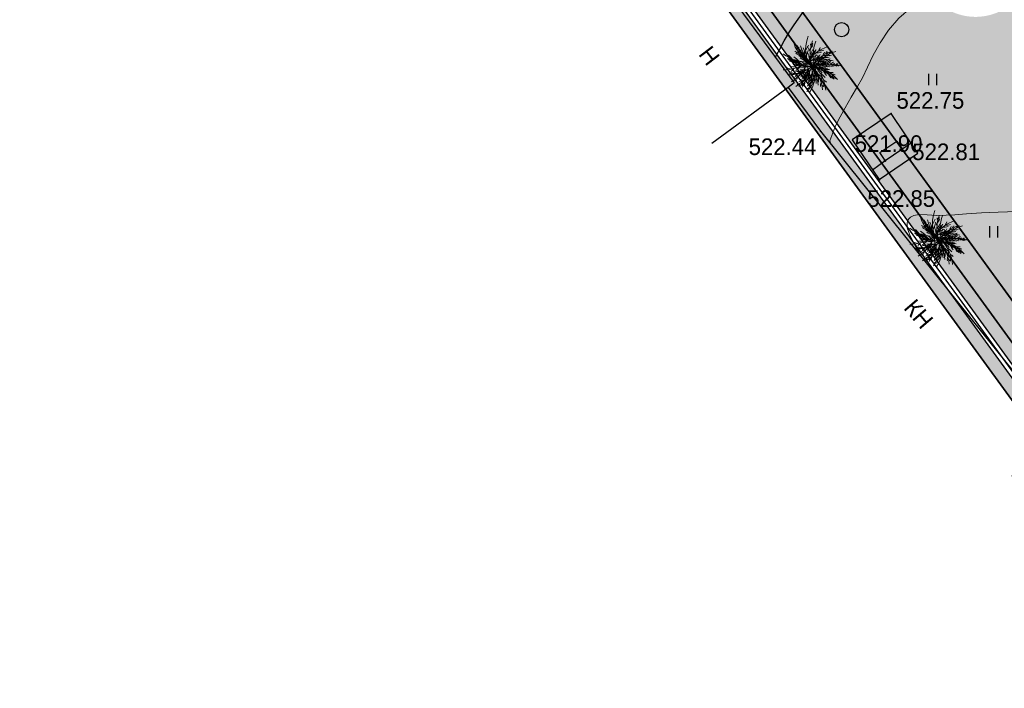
# Model space of a CAD drawing. Header units: millimetres. Extents: x 767170 to 66149698, y -983507 to 2493658.
# Tile 462 of 656: x 5038032 to 5090001, y -747657 to -712397. Entities that reach past the tile are written whole.
import ezdxf

# ---------------------------------------------------------------- set-up
doc = ezdxf.new("R2010")
doc.units = ezdxf.units.MM
for name, color, linetype in [('(004) Точки рельефа', 7, 'Continuous'), ('(004a) Точки рельефа (отк.)', 7, 'Continuous'), ('(007) Здания', 7, 'Continuous'), ('(014) Водопровод', 5, 'ИК_Водопровод -------в--------'), ('(031) Горизонтали', 42, 'Continuous'), ('(035) Откосы', 7, 'Continuous'), ('(036) Растительность', 7, 'Continuous'), ('(038) Деревья', 7, 'Continuous'), ('GLUXOY OG', 7, 'Continuous'), ('ОЗЕЛЕНЕНИЕ', 64, 'Continuous')]:
    doc.layers.add(name, color=color, linetype=linetype)
doc.layers.add('(032) Горизонтали утолщенные', color=32, linetype='Continuous', lineweight=30)
doc.layers.add('G_Green', color=74, linetype='Continuous', lineweight=13)
doc.styles.add('COMPLEX', font='tahoma.ttf')
doc.styles.add('D-431', font='txt')
doc.styles.add('P-131', font='txt')
doc.styles.get("Standard").update_dxf_attribs({"font": 'isocpeui.ttf'})
doc.linetypes.add('GAZ_VOZDUSH', pattern='A,1,-2,["~",Standard,S=3,R=0,X=-1.5,Y=-1.5],-1,10', length=14)
doc.linetypes.add('ИК_Водопровод -------в--------', pattern='A,9,-0.6,["В",Standard,S=1.2,R=0,X=0,Y=-0.6],-1.2', length=10.8)
doc.linetypes.add('ОГРАДА_ГЛИН', pattern='A,4,["|",Standard,S=0.8,R=0,X=0,Y=-0.8],0.5,["|",Standard,S=0.8,R=0,X=0,Y=-0.8],3.5', length=8)
doc.linetypes.add('ОТКОСЫ_НЕУКР1', pattern='A,0.5,["|",Standard,S=-1.2,R=0,X=0,Y=1.2],1,["|",Standard,S=-0.5,R=0,X=0,Y=0.5],0.5', length=2)

# ---------------------------------------------------------------- blocks, each defined once
blk = doc.blocks.new('d')
at = {"layer": '(038) Деревья'}
blk.add_ellipse((0, 0), major_axis=(0.265, 0.265), ratio=1, start_param=5.497787, end_param=11.780972, dxfattribs=at)
blk = doc.blocks.new('I04010')
for p, q in [((-0.412273, 0.007146), (-0.412273, 1.207146)), ((0.387727, 1.207146), (0.387727, 0.007146))]:
    blk.add_line(p, q)
blk = doc.blocks.new('A$C05d28b1e')
at = {"layer": '(004) Точки рельефа', "color": 0}
for p in [(-98722, -119777), (-102445, -120717)]:
    blk.add_point(p, dxfattribs=at)
at = {"layer": '(004) Точки рельефа', "color": 7, "linetype": 'ByBlock', "lineweight": -2}
for p in [(-99043, -122260), (-99360, -123261)]:
    blk.add_point(p, dxfattribs=at)
at = {"layer": '(004a) Точки рельефа (отк.)', "color": 7, "linetype": 'ByBlock', "lineweight": -2}
blk.add_point((-97729, -122155), dxfattribs=at)
at = {"layer": '(007) Здания', "ltscale": 600}
for points in [[(-110065, -113261), (-108345, -112046), (-103834, -118163), (-104154, -118399), (-108178, -121367)], [(-104154, -118399), (-102445, -120717), (-89595, -136725), (-92341, -138929)]]:
    blk.add_lwpolyline(points, dxfattribs=at)
at = {"layer": '(014) Водопровод', "linetype": 'GAZ_VOZDUSH', "ltscale": 600, "flags": 128}
for points in [[(-99707, -122750), (-99043, -122260), (-97670, -121329)], [(-99043, -122260), (-99325, -121842), (-98415, -121229), (-98134, -121644)]]:
    blk.add_lwpolyline(points, dxfattribs=at)
at = {"layer": '(031) Горизонтали', "color": 42, "linetype": 'Continuous', "lineweight": 0, "ltscale": 600}
for points in [[(-101686, -120525), (-101602, -120320), (-101413, -119953), (-101147, -119472), (-100830, -118924), (-100489, -118356), (-100240, -117895), (-99974, -117335), (-99670, -116709), (-99307, -116049), (-98864, -115388), (-98321, -114758), (-97657, -114192), (-97004, -113822), (-96109, -113450), (-95034, -113085), (-93838, -112734), (-92583, -112407)], [(-97160, -127300), (-97181, -127247), (-97239, -127124), (-97356, -126908), (-97542, -126580), (-97759, -126144), (-97868, -125806), (-97882, -125579), (-97850, -125445), (-97819, -125385), (-97781, -125332), (-97690, -125245), (-97520, -125160), (-97239, -125113), (-96816, -125120), (-96331, -125150), (-95807, -125146), (-95365, -125114), (-94737, -125071), (-93958, -125024), (-93064, -124980), (-92090, -124945)], [(-101854, -121454), (-101865, -121426), (-101901, -121352), (-101961, -121224), (-101686, -120525)]]:
    blk.add_lwpolyline(points, dxfattribs=at)
at = {"layer": '(032) Горизонтали утолщенные', "color": 32, "linetype": 'Continuous', "lineweight": 30, "ltscale": 600}
blk.add_lwpolyline([(-104827, -116816), (-104753, -116675), (-104597, -116378), (-104363, -115951), (-104079, -115468), (-103838, -115105), (-103421, -114507), (-102872, -113727), (-102234, -112823), (-101553, -111850), (-100871, -110863), (-100232, -109919), (-99680, -109073), (-99260, -108380), (-98862, -107682), (-98610, -107232)], dxfattribs=at)
at = {"layer": '(035) Откосы', "linetype": 'ОТКОСЫ_НЕУКР1', "ltscale": 600}
blk.add_lwpolyline([(-99360, -123261), (-97305, -121867), (-98722, -119777), (-100777, -121171)], close=True, dxfattribs=at)
at = {"layer": '(036) Растительность', "linetype": 'Continuous', "xscale": 500, "yscale": 500, "zscale": 500}
for p in [(-96519, -118294), (-93300, -126324)]:
    blk.add_blockref('I04010', p, dxfattribs=at)
at = {"layer": '(038) Деревья', "linetype": 'Continuous', "xscale": 1000, "yscale": 1000, "zscale": 1000}
blk.add_blockref('d', (-101333, -115356), dxfattribs=at)
at = {"layer": '(004) Точки рельефа', "linetype": 'ByBlock', "char_height": 875, "attachment_point": 4, "style": 'D-431'}
for s, insert in [('522.75', (-98438, -119094)), ('522.44', (-106242, -121537)), ('521.90', (-100644, -121373)), ('522.85', (-99978, -124270))]:
    blk.add_mtext(s, dxfattribs=dict(at, insert=insert))
at = {"layer": '(004a) Точки рельефа (отк.)', "linetype": 'ByBlock', "insert": (-97604, -121805), "char_height": 875, "attachment_point": 4, "style": 'D-431'}
blk.add_mtext('522.81', dxfattribs=at)
at = {"layer": '(007) Здания', "style": 'P-131'}
for s, rotation, p in [('Н', 307.4088, (-108922, -116660)), ('КН', 310.4615, (-98100, -130051))]:
    blk.add_text(s, height=880, rotation=rotation, dxfattribs=at).set_placement(p)
blk = doc.blocks.new('СОСНА')
at = {"layer": 'G_Green', "color": 64, "lineweight": 13}
for centre, radius, start, end in [((1575, 3112), 3554, 194.67615, 234.39921), ((2878, 1344), 3554, 158.67615, 198.39921), ((3292, 909), 3554, 158.67615, 198.39921), ((3597, 887), 3554, 158.67615, 198.39921), ((-587, 3775), 3554, 231.7737, 271.49676), ((557, 4766), 4194, 237.37284, 244.01626), ((759, 4513), 4194, 235.75383, 244.11325), ((-3722, 1355), 2235, 358.85822, 11.63743), ((1989, 2677), 3554, 194.67615, 234.39921), ((-1084, 1534), 438, 215.68453, 254.34013), ((-4029, 1003), 2731, 0.35852, 11.91654), ((2294, 2655), 3554, 194.67615, 234.39921), ((-3309, 920), 2235, 358.85822, 11.63743), ((-4274, 30), 3378, 9.84026, 20.23241), ((-3615, 568), 2731, 0.35852, 11.91654), ((3042, 2957), 4194, 199.75383, 208.11325), ((-3004, 898), 2235, 358.85822, 11.63743), ((-2895, 2932), 2731, 324.35852, 335.91654), ((-3310, 546), 2731, 0.35852, 11.91654), ((-3665, 2289), 3378, 333.84026, 344.23241), ((2476, -1728), 3554, 106.97804, 146.7011), ((3456, 2522), 4194, 199.75383, 208.11325), ((3457, 3193), 4194, 202.99387, 207.94414), ((3581, -1135), 4194, 145.62604, 156.60559), ((-2481, 2497), 2731, 324.35852, 335.91654), ((-3252, 1854), 3378, 333.84026, 344.23241), ((3761, 2500), 4194, 199.75383, 208.11325), ((2890, -2164), 3554, 106.97804, 146.7011), ((3844, -857), 4194, 148.05572, 156.41513), ((-2176, 2475), 2731, 324.35852, 335.91654), ((3195, -2185), 3554, 106.97804, 146.7011), ((144, 3787), 2731, 272.6604, 284.21842), ((4371, -443), 4194, 151.29576, 156.24602), ((508, 3494), 2235, 271.16011, 283.93931), ((4785, -878), 4194, 151.29576, 156.24602), ((1625, 861), 438, 127.98641, 166.64202), ((5090, -900), 4194, 151.29576, 156.24602), ((1594, 1502), 424, 253.53957, 283.45898), ((-2657, 3042), 3554, 267.7737, 307.49676), ((-2929, 197), 859, 27.34223, 54.9158), ((-173, 3340), 3554, 231.7737, 271.49676), ((-3752, -821), 2235, 35.95577, 48.73498), ((-2723, 4597), 4194, 276.09142, 281.04169), ((-2101, 447), 184, 243.68224, 302.94268), ((-2396, 4480), 4194, 274.47038, 281.11381), ((132, 3318), 3554, 231.7737, 271.49676), ((-3845, 1405), 3554, 300.83946, 340.56252), ((-2515, -238), 859, 27.34223, 54.9158), ((-3338, -1257), 2235, 35.95577, 48.73498), ((-2310, 4162), 4194, 276.09142, 281.04169), ((-3924, -2289), 3681, 44.57864, 54.53379), ((-1867, 4363), 4194, 271.58565, 281.30499), ((-2210, -260), 859, 27.34223, 54.9158), ((-3033, -1278), 2235, 35.95577, 48.73498), ((-2005, 4140), 4194, 276.09142, 281.04169), ((-3510, -2724), 3681, 44.57864, 54.53379), ((971, 4331), 4194, 237.37284, 244.01626), ((1173, 4078), 4194, 235.75383, 244.11325), ((-3205, -2746), 3681, 44.57864, 54.53379), ((1276, 4309), 4194, 237.37284, 244.01626), ((-4011, -282), 3554, 328.43749, 8.16054), ((1478, 4056), 4194, 235.75383, 244.11325), ((-3860, -405), 3378, 9.84026, 20.23241), ((849, -3067), 3554, 72.47775, 112.2008), ((-1101, -3279), 3554, 40.43749, 80.16054), ((-3043, -2253), 3554, 4.43749, 44.16054), ((-3556, -427), 3378, 9.84026, 20.23241), ((2096, -3204), 4194, 111.12575, 122.1053), ((-838, 3992), 3378, 282.14214, 292.53429), ((-117, -4056), 4194, 79.08549, 90.06504), ((1263, -3503), 3554, 72.47775, 112.2008), ((1358, 3524), 3378, 247.64185, 258.034), ((2827, 2039), 3378, 215.60159, 225.99374), ((-2947, 1832), 3378, 333.84026, 344.23241), ((3995, -1570), 4194, 145.62604, 156.60559), ((1568, -3525), 3554, 72.47775, 112.2008), ((2469, -3124), 4194, 113.55543, 121.91484), ((243, -4186), 4194, 81.51517, 89.87458), ((2510, -3640), 4194, 111.12575, 122.1053), ((-424, 3557), 3378, 282.14214, 292.53429), ((1827, 3785), 3681, 245.28268, 255.23783), ((4258, -1292), 4194, 148.05572, 156.41513), ((4300, -1592), 4194, 145.62604, 156.60559), ((2815, -3662), 4194, 111.12575, 122.1053), ((-119, 3535), 3378, 282.14214, 292.53429), ((2051, 2798), 2731, 238.16011, 249.71813), ((2883, -3559), 4194, 113.55543, 121.91484), ((558, 3351), 2731, 272.6604, 284.21842), ((2241, 3350), 3681, 245.28268, 255.23783), ((4563, -1314), 4194, 148.05572, 156.41513), ((3138, -3081), 4194, 116.79547, 121.74573), ((922, 3059), 2235, 271.16011, 283.93931), ((3188, -3581), 4194, 113.55543, 121.91484), ((863, 3329), 2731, 272.6604, 284.21842), ((2464, 2363), 2731, 238.16011, 249.71813), ((1775, 1108), 859, 228.04627, 255.61984), ((1227, 3037), 2235, 271.16011, 283.93931), ((2769, 2341), 2731, 238.16011, 249.71813), ((3552, -3516), 4194, 116.79547, 121.74573), ((1630, 320), 184, 84.38628, 143.64672), ((1857, 688), 424, 219.03927, 248.95869), ((2189, 672), 859, 228.04627, 255.61984), ((3857, -3538), 4194, 116.79547, 121.74573), ((2044, -115), 184, 84.38628, 143.64672), ((2494, 651), 859, 228.04627, 255.61984), ((2349, -137), 184, 84.38628, 143.64672), ((-2449, -1229), 859, 63.34223, 90.9158), ((-2243, 2607), 3554, 267.7737, 307.49676), ((-2225, -1281), 424, 54.33523, 84.25464), ((-1938, 2585), 3554, 267.7737, 307.49676), ((-4869, 2451), 4194, 312.09142, 317.04169), ((-2035, -1665), 859, 63.34223, 90.9158), ((-2269, -2933), 2731, 73.45607, 85.01409), ((-1730, -1687), 859, 63.34223, 90.9158), ((-1983, 4045), 4194, 274.47038, 281.11381), ((-4455, 2016), 4194, 312.09142, 317.04169), ((-1855, -3368), 2731, 73.45607, 85.01409), ((-3431, 970), 3554, 300.83946, 340.56252), ((-1409, -3450), 3378, 82.93781, 93.32995), ((-4235, 2669), 4194, 308.85138, 317.2108), ((-259, -3390), 2731, 106.52182, 118.07984), ((627, -3879), 3681, 113.6444, 123.59955), ((-1678, 4023), 4194, 274.47038, 281.11381), ((-4150, 1994), 4194, 312.09142, 317.04169), ((-1453, 3928), 4194, 271.58565, 281.30499), ((-1550, -3390), 2731, 73.45607, 85.01409), ((-3126, 948), 3554, 300.83946, 340.56252), ((-995, -3886), 3378, 82.93781, 93.32995), ((-3821, 2234), 4194, 308.85138, 317.2108), ((-5150, -33), 4194, 343.53614, 350.17956), ((-1148, 3906), 4194, 271.58565, 281.30499), ((-4852, 420), 4194, 340.6514, 350.37075), ((-690, -3907), 3378, 82.93781, 93.32995), ((-3516, 2212), 4194, 308.85138, 317.2108), ((1388, -2871), 2731, 134.11985, 145.67787), ((2399, -2893), 3681, 141.24242, 151.19757), ((-3598, -717), 3554, 328.43749, 8.16054), ((-4502, -2161), 4194, 11.13417, 17.77759), ((-4438, -16), 4194, 340.6514, 350.37075), ((-4447, -1622), 4194, 8.24943, 17.96877), ((-3293, -739), 3554, 328.43749, 8.16054), ((-4133, -37), 4194, 340.6514, 350.37075), ((-687, -3714), 3554, 40.43749, 80.16054), ((-2629, -2688), 3554, 4.43749, 44.16054), ((-4033, -2057), 4194, 8.24943, 17.96877), ((-2490, -3777), 4194, 45.51517, 53.87458), ((2846, -1174), 2731, 170.11985, 181.67787), ((-382, -3736), 3554, 40.43749, 80.16054), ((-2324, -2710), 3554, 4.43749, 44.16054), ((-3728, -2079), 4194, 8.24943, 17.96877), ((297, -4492), 4194, 79.08549, 90.06504), ((-2076, -4212), 4194, 45.51517, 53.87458), ((1772, 3089), 3378, 247.64185, 258.034), ((3241, 1604), 3378, 215.60159, 225.99374), ((3029, 1056), 2731, 206.11985, 217.67787), ((602, -4513), 4194, 79.08549, 90.06504), ((656, -4621), 4194, 81.51517, 89.87458), ((-1771, -4234), 4194, 45.51517, 53.87458), ((2077, 3067), 3378, 247.64185, 258.034), ((3546, 1582), 3378, 215.60159, 225.99374), ((832, -4505), 4194, 84.75521, 89.70547), ((961, -4643), 4194, 81.51517, 89.87458), ((3443, 621), 2731, 206.11985, 217.67787), ((2546, 3328), 3681, 245.28268, 255.23783), ((1899, -231), 859, 196.00601, 223.57958), ((1170, -914), 438, 61.44586, 100.10146), ((1246, -4940), 4194, 84.75521, 89.70547), ((3748, 599), 2731, 206.11985, 217.67787), ((1746, -630), 424, 186.99901, 216.91843), ((2313, -666), 859, 196.00601, 223.57958), ((1584, -1350), 438, 61.44586, 100.10146), ((1551, -4962), 4194, 84.75521, 89.70547), ((2618, -688), 859, 196.00601, 223.57958), ((2271, 252), 424, 219.03927, 248.95869), ((2576, 231), 424, 219.03927, 248.95869), ((-2103, -867), 184, 279.68224, 338.94268), ((-683, -3194), 2235, 105.02153, 117.80073), ((-269, -3629), 2235, 105.02153, 117.80073), ((154, -3825), 2731, 106.52182, 118.07984), ((36, -3651), 2235, 105.02153, 117.80073), ((1040, -4314), 3681, 113.6444, 123.59955), ((459, -3847), 2731, 106.52182, 118.07984), ((-4736, -468), 4194, 343.53614, 350.17956), ((1345, -4336), 3681, 113.6444, 123.59955), ((1801, -3306), 2731, 134.11985, 145.67787), ((2813, -3328), 3681, 141.24242, 151.19757), ((-4432, -490), 4194, 343.53614, 350.17956), ((2106, -3328), 2731, 134.11985, 145.67787), ((3118, -3350), 3681, 141.24242, 151.19757), ((-4088, -2596), 4194, 11.13417, 17.77759), ((-3783, -2618), 4194, 11.13417, 17.77759), ((-2200, -4381), 4194, 48.75521, 53.70547), ((3260, -1609), 2731, 170.11985, 181.67787), ((-1786, -4817), 4194, 48.75521, 53.70547), ((3565, -1631), 2731, 170.11985, 181.67787), ((-1481, -4838), 4194, 48.75521, 53.70547), ((2159, -1066), 424, 186.99901, 216.91843), ((1889, -1371), 438, 61.44586, 100.10146), ((2464, -1087), 424, 186.99901, 216.91843)]:
    blk.add_arc(centre, radius, start, end, dxfattribs=at)
at = {"layer": 'G_Green', "color": 62, "lineweight": 13}
for centre, radius, start, end in [((-37, 1913), 184, 170.58469, 229.84513), ((-388, 2164), 424, 305.23768, 335.15709), ((-1726, 1529), 424, 341.23768, 11.15709), ((-813, 2110), 859, 314.24468, 341.81825), ((-2443, 184), 424, 18.33523, 48.25464), ((-1832, -1430), 184, 312.748, 12.00843), ((-1892, -1228), 438, 321.84784, 0.50344), ((-1294, -2278), 424, 87.40099, 117.3204), ((-1418, -1865), 184, 312.748, 12.00843), ((-1478, -1663), 438, 321.84784, 0.50344), ((-1113, -1887), 184, 312.748, 12.00843), ((921, -2892), 2235, 132.61955, 145.39876), ((-1174, -1685), 438, 321.84784, 0.50344), ((1335, -3328), 2235, 132.61955, 145.39876), ((1640, -3350), 2235, 132.61955, 145.39876), ((1176, -1551), 859, 160.00601, 187.57958), ((1589, -1986), 859, 160.00601, 187.57958), ((1894, -2008), 859, 160.00601, 187.57958), ((-199, -2606), 424, 114.99901, 144.91843), ((-501, -2297), 184, 340.34602, 39.60646), ((-647, -2146), 438, 349.44586, 28.10146), ((805, -2146), 184, 16.34602, 75.60646)]:
    blk.add_arc(centre, radius, start, end, dxfattribs=at)

msp = doc.modelspace()

# ---------------------------------------------------------------- hatches: boundary and pattern name
at = {"true_color": 0xb1ab95}
h = msp.add_hatch(color=253, dxfattribs=at)
h.dxf.hatch_style = 1
edge = h.paths.add_edge_path(flags=17)
edge.add_line((5098328.86, -738071.2), (5097915.34, -737503.02))
edge.add_line((5097915.34, -737503.02), (5096931.78, -738360.79))
edge.add_line((5096931.78, -738360.79), (5059545.14, -686990.45))
edge.add_line((5059545.14, -686990.45), (5004229.9, -602908.45))
edge.add_arc((5009661.29, -598492.56), 7000, 211.28657, 219.112196, ccw=False)
edge.add_line((5003679.22, -602127.79), (5003229.88, -601388.36))
edge.add_line((5003229.88, -601388.36), (4983953.64, -572087.48))
edge.add_line((4983953.64, -572087.48), (5111746.18, -494446.5))
edge.add_line((5111746.18, -494446.5), (5116840.86, -503524.83))
edge.add_line((5116840.86, -503524.83), (5114029.81, -505186.6))
edge.add_line((5114029.81, -505186.6), (5117083.12, -510351.6))
edge.add_line((5117083.12, -510351.6), (5119777.97, -508758.53))
edge.add_line((5119777.97, -508758.53), (5173113.12, -603797.76))
edge.add_line((5173113.12, -603797.76), (5142488.82, -624059.16))
edge.add_line((5142488.82, -624059.16), (5142257.35, -629108.35))
edge.add_line((5142257.35, -629108.35), (5143613.74, -630946.33))
edge.add_line((5143613.74, -630946.33), (5122742.68, -649693.55))
edge.add_line((5122742.68, -649693.55), (5153709.99, -689621.19))
edge.add_line((5153709.99, -689621.19), (5107133.67, -729612.65))
edge.add_line((5107133.67, -729612.65), (5104266.42, -726274.34))
edge.add_line((5104266.42, -726274.34), (5099895.98, -730028.08))
edge.add_line((5099895.98, -730028.08), (5102913.13, -734173.73))
edge.add_line((5102913.13, -734173.73), (5104023.68, -733205.21))
edge.add_line((5104023.68, -733205.21), (5101482.87, -730246.98))
edge.add_line((5101482.87, -730246.98), (5104137.97, -727966.53))
edge.add_line((5104137.97, -727966.53), (5106679.31, -730925.39))
edge.add_line((5106679.31, -730925.39), (5154671.28, -689718.44))
edge.add_line((5154671.28, -689718.44), (5123694.92, -649779.14))
edge.add_line((5123694.92, -649779.14), (5144554.49, -631042.24))
edge.add_line((5144554.49, -631042.24), (5142967.99, -628892.43))
edge.add_line((5142967.99, -628892.43), (5143171.79, -624446.63))
edge.add_line((5143171.79, -624446.63), (5174041.97, -604022.56))
edge.add_line((5174041.97, -604022.56), (5112002, -493472.01))
edge.add_line((5112002, -493472.01), (4982970.04, -571866.01))
edge.add_line((4982970.04, -571866.01), (5058969.43, -687388.99))
edge.add_line((5058969.43, -687388.99), (5096815.68, -739390.85))
edge.add_line((5096815.68, -739390.85), (5098328.86, -738071.2))
h.paths.add_polyline_path([(5058640.46, -687616.72), (4982407.98, -571739.45), (5112148.18, -492915.16), (5174572.74, -604151.02), (5143562.06, -624668.05), (5143374.06, -628769.05), (5145092.06, -631097.05), (5124239.06, -649828.05), (5155218.78, -689771.68), (5106939.91, -731228.8), (5107460.9, -731835.39), (5104805.8, -734115.84), (5104284.31, -733508.66), (5103149.42, -734498.41), (5104323.65, -736111.82), (5109153.09, -731963.84), (5108306.41, -730978.06), (5156180.05, -689868.9), (5125191.31, -649913.64), (5146032.82, -631192.96), (5144084.7, -628553.13), (5144245.04, -625055.52), (5175501.59, -604375.82), (5112404, -491940.66), (4981424.38, -571517.97), (5058064.75, -688015.26), (5096633.24, -741009.51), (5098978.66, -738964.05), (5098565.15, -738395.87), (5096749.34, -739979.46)])
at = {"true_color": 0x939598}
h = msp.add_hatch(color=252, dxfattribs=at)
h.dxf.hatch_style = 1
edge = h.paths.add_edge_path(flags=16)
edge.add_line((5023708.6, -594051.74), (5011051.61, -601743.25))
edge.add_arc((5009493.66, -599179.51), 3000, 211.28657, 301.28657, ccw=False)
edge.add_line((5006929.91, -600737.47), (4992991.9, -577801.35))
edge.add_arc((4995555.64, -576243.39), 3000, 121.28657, 211.28657, ccw=False)
edge.add_line((4993997.69, -573679.65), (5007535.03, -565453.16))
edge.add_arc((5009092.99, -568016.9), 3000, 29.088455, 121.28657, ccw=False)
edge.add_line((5011714.6, -566558.42), (5019388.96, -580353.06))
edge.add_line((5019388.96, -580353.06), (5020361.99, -582102.09))
edge.add_line((5020361.99, -582102.09), (5022308.06, -585600.14))
edge.add_line((5022308.06, -585600.14), (5023281.1, -587349.17))
edge.add_line((5023281.1, -587349.17), (5024772.25, -590029.52))
edge.add_arc((5022150.64, -591488), 3000, -58.71343, 29.088455, ccw=False)
edge = h.paths.add_edge_path(flags=16)
edge.add_line((5083053.35, -604862.94), (5091159.4, -619934.02))
edge.add_arc((5088517.31, -621355.08), 3000, -61.72623, 28.27377, ccw=False)
edge.add_line((5089938.37, -623997.16), (5062215.1, -638908.24))
edge.add_arc((5060794.04, -636266.15), 3000, 209.088455, 298.27377, ccw=False)
edge.add_line((5058172.43, -637724.63), (5050663.25, -624226.89))
edge.add_arc((5053284.86, -622768.41), 3000, 121.28657, 209.088455, ccw=False)
edge.add_line((5051726.9, -620204.67), (5078853.32, -603720.26))
edge.add_arc((5080411.27, -606284), 3000, 28.27377, 121.28657, ccw=False)
edge = h.paths.add_edge_path(flags=16)
edge.add_line((5119460.31, -604792.73), (5114069.3, -595313.39))
edge.add_line((5114069.3, -595313.39), (5110127.26, -588381.85))
edge.add_arc((5112735.03, -586898.78), 3000, 120.099397, 209.6274, ccw=False)
edge.add_line((5111230.53, -584303.31), (5134657.29, -570723.62))
edge.add_arc((5136161.8, -573319.09), 3000, 29.878037, 120.099397, ccw=False)
edge.add_line((5138763.06, -571824.62), (5141629.68, -576814.25))
edge.add_line((5141629.68, -576814.25), (5144200.53, -581289.05))
edge.add_line((5144200.53, -581289.05), (5146126.62, -584641.6))
edge.add_arc((5143525.35, -586136.06), 3000, -59.036343, 29.878037, ccw=False)
edge.add_line((5145068.83, -588708.55), (5133515.03, -595640.8))
edge.add_arc((5135058.51, -598213.28), 3000, 120.963657, 150.600522)
edge.add_line((5132444.86, -596740.59), (5129319.04, -602288.16))
edge.add_arc((5126705.38, -600815.47), 3000, 298.27377, 330.600522, ccw=False)
edge.add_line((5128126.44, -603457.55), (5123489.14, -605951.74))
edge.add_arc((5122068.09, -603309.65), 3000, 209.6274, 298.27377, ccw=False)
edge = h.paths.add_edge_path(flags=16)
edge.add_line((5104948.51, -512967.11), (5109958.55, -521687.58))
edge.add_line((5109958.55, -521687.58), (5113442.83, -527752.3))
edge.add_line((5113442.83, -527752.3), (5117900.19, -535510.76))
edge.add_arc((5115298.92, -537005.23), 3000, -59.410366, 29.878037, ccw=False)
edge.add_line((5116825.58, -539587.73), (5108211.96, -544679.71))
edge.add_line((5108211.96, -544679.71), (5104139.23, -547087.32))
edge.add_line((5104139.23, -547087.32), (5093778.56, -553212.07))
edge.add_line((5093778.56, -553212.07), (5095855.99, -556630.65))
edge.add_line((5095855.99, -556630.65), (5104998.8, -551225.84))
edge.add_arc((5106525.46, -553808.34), 3000, 30.603626, 120.589661, ccw=False)
edge.add_line((5109107.59, -552281.05), (5111575.02, -556453.8))
edge.add_line((5111575.02, -556453.8), (5114993.09, -554376.68))
edge.add_line((5114993.09, -554376.68), (5112551.3, -550246.14))
edge.add_arc((5115133.8, -548719.48), 3000, 120.589634, 210.589634, ccw=False)
edge.add_line((5113607.14, -546136.98), (5118754.2, -543094.27))
edge.add_arc((5120280.86, -545676.78), 3000, 29.878037, 120.589634, ccw=False)
edge.add_line((5122882.13, -544182.31), (5129098.76, -555002.96))
edge.add_line((5129098.76, -555002.96), (5123414.22, -558268.81))
edge.add_line((5123414.22, -558268.81), (5125492.13, -561688.17))
edge.add_line((5125492.13, -561688.17), (5131091.38, -558471.31))
edge.add_line((5131091.38, -558471.31), (5133781.47, -563153.68))
edge.add_arc((5131180.21, -564648.14), 3000, -59.900603, 29.878037, ccw=False)
edge.add_line((5132684.71, -567243.61), (5104161.64, -583777.46))
edge.add_line((5104161.64, -583777.46), (5107816.03, -589791.04))
edge.add_line((5107816.03, -589791.04), (5106690.95, -590430.89))
edge.add_line((5106690.95, -590430.89), (5115866.46, -606564.75))
edge.add_arc((5113258.69, -608047.83), 3000, -61.72623, 29.6274, ccw=False)
edge.add_line((5114679.74, -610689.91), (5098745.31, -619260.31))
edge.add_arc((5097324.26, -616618.23), 3000, 208.27377, 298.27377, ccw=False)
edge.add_line((5094682.17, -618039.28), (5086159.36, -602193.32))
edge.add_arc((5088801.44, -600772.26), 3000, 120.099397, 208.27377, ccw=False)
edge.add_line((5087296.93, -598176.79), (5089797.86, -596727.09))
edge.add_line((5089797.86, -596727.09), (5087872.49, -593558.75))
edge.add_line((5087872.49, -593558.75), (5063410.69, -608423.9))
edge.add_line((5063410.69, -608423.9), (5049977.64, -616587.01))
edge.add_arc((5048419.68, -614023.27), 3000, 209.088478, 301.28657, ccw=False)
edge.add_line((5045798.07, -615481.75), (5034604.8, -595361.87))
edge.add_arc((5037226.41, -593903.39), 3000, 120.589634, 209.088455, ccw=False)
edge.add_line((5035699.76, -591320.89), (5046322.96, -585040.94))
edge.add_arc((5047657.97, -587727.53), 3000, 30.589658, 116.423367, ccw=False)
edge.add_line((5050240.47, -586200.87), (5053470.69, -591665.14))
edge.add_line((5053470.69, -591665.14), (5056966.99, -589638.46))
edge.add_line((5056966.99, -589638.46), (5053703.67, -584198.45))
edge.add_arc((5056266.31, -582638.67), 3000, 120.589634, 211.327181, ccw=False)
edge.add_line((5054739.65, -580056.17), (5067056.79, -572784.05))
edge.add_line((5067056.79, -572784.05), (5064979.36, -569365.47))
edge.add_line((5064979.36, -569365.47), (5052568.79, -576702.04))
edge.add_line((5052568.79, -576702.04), (5040421.9, -583882.72))
edge.add_line((5040421.9, -583882.72), (5033889.81, -587744.19))
edge.add_arc((5032363.15, -585161.69), 3000, 209.088455, 300.589634, ccw=False)
edge.add_line((5029741.54, -586620.17), (5017029.48, -563770.27))
edge.add_arc((5019651.09, -562311.79), 3000, 120.054821, 209.088455, ccw=False)
edge.add_line((5018148.6, -559715.15), (5035050.78, -549935.1))
edge.add_line((5035050.78, -549935.1), (5055655.83, -538012.47))
edge.add_arc((5057158.31, -540609.11), 3000, 31.28657, 120.054821, ccw=False)
edge.add_line((5059722.05, -539051.15), (5062993.86, -544435.17))
edge.add_line((5062993.86, -544435.17), (5071966.95, -538982.32))
edge.add_line((5071966.95, -538982.32), (5068879.39, -533901.49))
edge.add_arc((5071443.13, -532343.53), 3000, 120.054821, 211.28657, ccw=False)
edge.add_line((5069940.65, -529746.89), (5097130.07, -514014.36))
edge.add_line((5097130.07, -514014.36), (5100844.76, -511864.94))
edge.add_arc((5102347.25, -514461.58), 3000, 29.878037, 120.054821, ccw=False)
edge = h.paths.add_edge_path(flags=16)
edge.add_line((5102002.44, -702025.69), (5090386.08, -711565.34))
edge.add_arc((5088482.14, -709246.93), 3000, 216.04662, 309.393717, ccw=False)
edge.add_line((5086056.53, -711012.26), (5082519.84, -706152.74))
edge.add_arc((5084945.45, -704387.41), 3000, 129.393717, 216.04662, ccw=False)
edge.add_line((5083041.51, -702069), (5094386.69, -692752.05))
edge.add_arc((5096290.63, -695070.46), 3000, 39.393717, 129.393717, ccw=False)
edge.add_line((5098609.04, -693166.53), (5102416.91, -697803.35))
edge.add_arc((5100098.5, -699707.28), 3000, -50.606283, 39.393717, ccw=False)
edge = h.paths.add_edge_path()
edge.add_arc((5143525.35, -586136.06), 7000, 300.963657, 389.878037)
edge.add_line((5149594.97, -582648.98), (5140723.46, -567207.27))
edge.add_line((5140723.46, -567207.27), (5111792.88, -516850.78))
edge.add_arc((5114394.14, -515356.32), 3000, 119.878037, 209.878037, ccw=False)
edge.add_line((5112899.68, -512755.05), (5117083.12, -510351.6))
edge.add_line((5117083.12, -510351.6), (5115047.42, -506908))
edge.add_line((5115047.42, -506908), (5110444.37, -509552.52))
edge.add_arc((5108949.9, -506951.26), 3000, 228.679871, 299.878037, ccw=False)
edge.add_arc((5102347.25, -514461.58), 7000, 48.679871, 120.054821)
edge.add_line((5098841.45, -508402.75), (5011750.14, -558796.11))
edge.add_line((5011750.14, -558796.11), (4991368.22, -571181.97))
edge.add_line((4991368.22, -571181.97), (4986625.3, -574064.19))
edge.add_line((4986625.3, -574064.19), (5003229.88, -601388.36))
edge.add_line((5003229.88, -601388.36), (5003679.22, -602127.79))
edge.add_arc((5009661.29, -598492.56), 7000, 211.28657, 301.28657)
edge.add_line((5013296.52, -604474.62), (5025214.6, -597232.14))
edge.add_arc((5026772.56, -599795.88), 3000, 29.088455, 121.28657, ccw=False)
edge.add_line((5029394.17, -598337.4), (5031112.52, -601426.14))
edge.add_arc((5028490.91, -602884.62), 3000, -60.911545, 29.088455, ccw=False)
edge.add_line((5029949.39, -605506.23), (5027327.78, -606964.71))
edge.add_line((5027327.78, -606964.71), (5044829.51, -638424.04))
edge.add_line((5044829.51, -638424.04), (5046768.68, -637345.22))
edge.add_arc((5048227.16, -639966.83), 3000, 15.949142, 119.088455, ccw=False)
edge.add_line((5051111.68, -639142.48), (5056747.37, -658886.99))
edge.add_line((5056747.37, -658886.99), (5077182.73, -709015.8))
edge.add_line((5077182.73, -709015.8), (5102438.15, -743717.49))
edge.add_arc((5100012.54, -745482.82), 3000, -46.417977, 36.04662, ccw=False)
edge.add_line((5102080.72, -747655.99), (5110849.13, -739311.19))
edge.add_arc((5108780.92, -737138.05), 3000, 216.04662, 313.582833, ccw=False)
edge.add_line((5106355.31, -738903.38), (5091951.02, -719111.47))
edge.add_arc((5094376.63, -717346.14), 3000, 129.393717, 216.04662, ccw=False)
edge.add_line((5092472.7, -715027.73), (5133909.14, -681006.43))
edge.add_line((5133909.14, -681006.43), (5135174.86, -682548.2))
edge.add_line((5135174.86, -682548.2), (5138272.08, -680012.3))
edge.add_line((5138272.08, -680012.3), (5120497.97, -658368.9))
edge.add_line((5120497.97, -658368.9), (5090358.64, -683120.09))
edge.add_line((5090358.64, -683120.09), (5092262.58, -685438.49))
edge.add_arc((5089944.17, -687342.43), 3000, -50.606283, 39.393717, ccw=False)
edge.add_line((5091848.11, -689660.84), (5082949.52, -696968.59))
edge.add_arc((5081045.59, -694650.18), 3000, 202.178608, 309.393717, ccw=False)
edge.add_line((5078267.55, -695782.66), (5062318.03, -656657.79))
edge.add_arc((5065096.06, -655525.3), 3000, 165.441673, 202.178608, ccw=False)
edge.add_line((5062192.38, -654771.21), (5065276.99, -642893.81))
edge.add_arc((5068180.67, -643647.91), 3000, 118.27377, 165.441673, ccw=False)
edge.add_line((5066759.61, -641005.82), (5129510.67, -607254.91))
edge.add_arc((5125247.5, -599328.66), 9000, 298.27377, 330.600522)
edge.add_line((5133088.46, -603746.72), (5135410.25, -599626.12))
edge.add_arc((5138023.91, -601098.81), 3000, 120.963657, 150.600522, ccw=False)
edge.add_line((5136480.43, -598526.33), (5147126.81, -592138.52))
at = {"true_color": 0x7abf6e, "transparency": 33554687}
h = msp.add_hatch(color=83, dxfattribs=at)
h.dxf.hatch_style = 1
edge = h.paths.add_edge_path()
edge.add_arc((5048227.16, -639966.83), 3000, 15.949142, 119.088455)
edge.add_line((5046768.68, -637345.22), (5044829.51, -638424.04))
edge.add_line((5044829.51, -638424.04), (5027327.78, -606964.71))
edge.add_line((5027327.78, -606964.71), (5029949.39, -605506.23))
edge.add_arc((5028490.91, -602884.62), 3000, 299.088455, 389.088455)
edge.add_line((5031112.52, -601426.14), (5029394.17, -598337.4))
edge.add_arc((5026772.56, -599795.88), 3000, 29.088455, 121.28657)
edge.add_line((5025214.6, -597232.14), (5013296.52, -604474.62))
edge.add_arc((5009661.29, -598492.56), 7000, 219.112196, 301.28657, ccw=False)
edge.add_line((5004229.9, -602908.45), (5059545.14, -686990.45))
edge.add_line((5059545.14, -686990.45), (5096931.78, -738360.79))
edge.add_line((5096931.78, -738360.79), (5097915.34, -737503.02))
edge.add_line((5097915.34, -737503.02), (5077182.73, -709015.8))
edge.add_line((5077182.73, -709015.8), (5056747.37, -658886.99))
edge.add_line((5056747.37, -658886.99), (5051111.68, -639142.48))

# ---------------------------------------------------------------- next in the draw order: block references
at = {"color": 5, "lineweight": 50}
msp.add_blockref('A$C05d28b1e', (5182748.06, -597565.05), dxfattribs=at)

# ---------------------------------------------------------------- next in the draw order: linework, layer by layer
for points in [[(5099025.24, -738923.43), (5096633.24, -741009.51), (5058064.75, -688015.26), (4981424.38, -571517.97), (5112404, -491940.66), (5175501.59, -604375.82), (5144245.04, -625055.52), (5144084.7, -628553.13), (5146032.82, -631192.96), (5125191.31, -649913.64), (5156180.05, -689868.9), (5108306.41, -730978.06), (5109153.09, -731963.84), (5104323.65, -736111.82)], [(5116840.86, -503524.83), (5111746.18, -494446.5), (4983953.64, -572087.48), (5059545.14, -686990.45), (5096931.78, -738360.79), (5097915.34, -737503.02)], [(4981424.38, -571517.97), (5058064.75, -688015.26), (5096633.24, -741009.51), (5098978.66, -738964.05), (5098565.15, -738395.87), (5096749.34, -739979.46), (5058640.46, -687616.72), (4982407.98, -571739.45)], [(5059545.14, -686990.45), (5096931.78, -738360.79)], [(5077182.73, -709015.8), (5102438.15, -743717.49)], [(5097915.34, -737503.02), (5077182.73, -709015.8)]]:
    msp.add_lwpolyline(points)
msp.add_lwpolyline([(4982970.04, -571866.01), (5058969.43, -687388.99), (5096815.68, -739390.85), (5098328.86, -738071.2), (5097915.34, -737503.02), (5096931.78, -738360.79), (5059545.14, -686990.45), (5004229.9, -602908.45, -0.03415901)], format="xyb")
msp.add_lwpolyline([(5051111.68, -639142.48, 0.48309225), (5046768.68, -637345.22), (5044829.51, -638424.04), (5027327.78, -606964.71), (5029949.39, -605506.23, 0.41421356), (5031112.52, -601426.14), (5029394.17, -598337.4, 0.42549538), (5025214.6, -597232.14), (5013296.52, -604474.62, -0.37475214), (5004229.9, -602908.45), (5059545.14, -686990.45), (5096931.78, -738360.79), (5097915.34, -737503.02), (5077182.73, -709015.8), (5056747.37, -658886.99)], format="xyb", close=True)
at = {"layer": 'GLUXOY OG', "color": 186, "linetype": 'ОГРАДА_ГЛИН', "lineweight": 30, "ltscale": 400}
for points in [[(5096749.34, -739979.46), (5058640.46, -687616.72), (4982407.98, -571739.45), (5112148.18, -492915.16), (5174572.74, -604151.02), (5143562.06, -624668.05), (5143374.06, -628769.05), (5145092.06, -631097.05), (5124239.06, -649828.05), (5155218.78, -689771.68)], [(5154671.28, -689718.44), (5123694.92, -649779.14), (5144554.49, -631042.24), (5142967.99, -628892.43), (5143171.79, -624446.63), (5174041.97, -604022.56), (5112002, -493472.01), (4982970.04, -571866.01), (5058969.43, -687388.99), (5096815.68, -739390.85)]]:
    msp.add_lwpolyline(points, dxfattribs=at)
at = {"layer": 'GLUXOY OG', "color": 186, "lineweight": 30, "ltscale": 400}
msp.add_lwpolyline([(5154945.03, -689745.06), (5123966.99, -649803.59), (5144823.28, -631069.65), (5143171.03, -628830.74), (5143366.93, -624557.34), (5174307.36, -604086.79), (5112075.09, -493193.58), (4982689.01, -571802.73), (5058804.94, -687502.85), (5096782.51, -739685.15)], dxfattribs=at)

# ---------------------------------------------------------------- next in the draw order: block references
at = {"layer": 'ОЗЕЛЕНЕНИЕ', "color": 1, "linetype": 'Continuous', "lineweight": 40, "xscale": 0.5598719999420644, "yscale": 0.5598719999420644, "zscale": 0.5598719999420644}
for p in [(5079893.22, -714749.59), (5086583.18, -723941.79)]:
    msp.add_blockref('СОСНА', p, dxfattribs=at)

# ---------------------------------------------------------------- next in the draw order: texts
at = {"insert": (3944978.03, -720417.04), "char_height": 1941.3376, "width": 89869.9222, "attachment_point": 1, "style": 'COMPLEX'}
msp.add_mtext('\\pi7550.84882;{\\fTahoma|b1|i0|c204|p34;Yer ishlarining kartogrammasi birinchi bosqichda smeta \\P\\pi1574.29308;hujjatlariga kiritilganligi sababli bu bosqichda smeta hujjatlarida \\P\\pi32037.25658;hisobga olinnmaydi}', dxfattribs=at)

doc.saveas('drawing.dxf')
